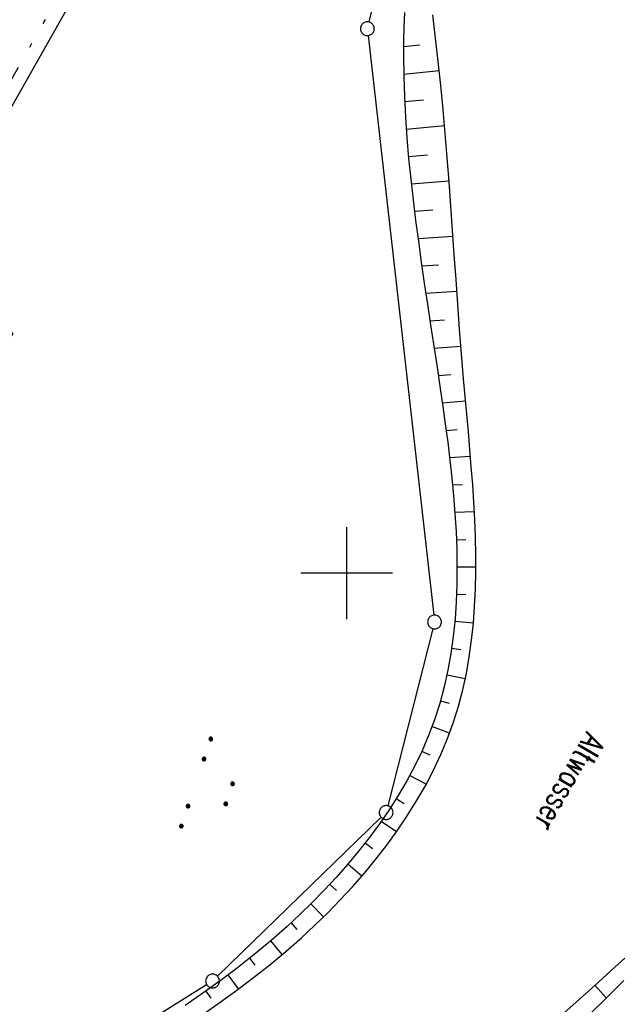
# Model space of a CAD drawing. Extents: x 510526 to 513920, y 467229 to 478797.
# Tile 413 of 467: x 512764 to 512829, y 476753 to 476860. Entities that reach past the tile are written whole.
import ezdxf

# ---------------------------------------------------------------- set-up
doc = ezdxf.new("R2010")
doc.units = 0
doc.header["$LTSCALE"] = 10
doc.header["$MEASUREMENT"] = 0
doc.linetypes.add('LT00', pattern=[0])
doc.linetypes.add('LT09', pattern=[0.54, 0.2, -0.1, 0.02, -0.1, 0.02, -0.1])
doc.layers.get('0').update_dxf_attribs({"linetype": 'LT00'})
for name, color, linetype in [('DFK_AB_L', 21, 'LT00'), ('DFK_BES-NAME', 255, 'LT00'), ('DFK_GZPKT', 250, 'LT00'), ('DFK_KATASTER', 250, 'LT00'), ('DFK_NUTZUNG', 250, 'LT00'), ('GEMARKUNGSGRENZE', 3, 'LT09'), ('V88_BOESCH', 250, 'LT00'), ('V88_BOSCHUNG', 250, 'LT00'), ('V88_RASTER', 250, 'LT00')]:
    doc.layers.add(name, color=color, linetype=linetype)
doc.styles.get("Standard").update_dxf_attribs({"font": 'romans.shx'})

# ---------------------------------------------------------------- blocks, each defined once
blk = doc.blocks.new('SYMB7010')
at = {"color": 0, "linetype": 'ByBlock'}
for points in [[(-0.031408, 0.499213), (-0.093728, 0.49134), (-0.15457, 0.475719), (-0.212975, 0.452595), (-0.268021, 0.422333), (-0.31884, 0.385411), (-0.36463, 0.342411), (-0.40467, 0.29401), (-0.438329, 0.240973), (-0.465074, 0.184136), (-0.484486, 0.124395), (-0.496256, 0.062692), (-0.5002, 0)], [(-0.5002, 0), (-0.496256, -0.062692), (-0.484486, -0.124395), (-0.465075, -0.184136), (-0.438329, -0.240973), (-0.404671, -0.29401), (-0.36463, -0.342411), (-0.31884, -0.385411), (-0.268021, -0.422333), (-0.212975, -0.452595), (-0.154571, -0.475719), (-0.093728, -0.49134), (-0.031408, -0.499213), (0.031408, -0.499213)], [(0.5002, 0), (0.496256, 0.062692), (0.484485, 0.124395), (0.465074, 0.184136), (0.438329, 0.240973), (0.40467, 0.29401), (0.36463, 0.342411), (0.31884, 0.385411), (0.268021, 0.422333), (0.212975, 0.452595), (0.15457, 0.475719), (0.093728, 0.49134), (0.031408, 0.499213), (-0.031408, 0.499213)], [(0.031408, -0.499213), (0.093728, -0.491341), (0.15457, -0.475719), (0.212975, -0.452595), (0.268021, -0.422333), (0.31884, -0.385411), (0.36463, -0.342411), (0.404671, -0.294011), (0.438329, -0.240974), (0.465075, -0.184136), (0.484486, -0.124395), (0.496256, -0.062692), (0.500201, 0)]]:
    blk.add_lwpolyline(points, dxfattribs=at)
blk = doc.blocks.new('SYMB7111')
at = {"color": 0, "linetype": 'ByBlock'}
for p, q in [((-0.13, 0.202919), (-0.13, 0.177081)), ((-0.125, 0.172895), (-0.125, 0.207105)), ((-0.12, 0.209164), (-0.12, 0.170836)), ((-0.115, 0.170204), (-0.115, 0.209796)), ((-0.11, 0.209164), (-0.11, 0.170836)), ((-0.105, 0.172895), (-0.105, 0.207105)), ((-0.1, 0.202919), (-0.1, 0.177081)), ((-0.095, 0.189874), (-0.095, 0.190146)), ((0.1, 0.202919), (0.1, 0.177081)), ((0.105, 0.172895), (0.105, 0.207105)), ((0.11, 0.209164), (0.11, 0.170836)), ((0.115, 0.170204), (0.115, 0.209796)), ((0.12, 0.209164), (0.12, 0.170836)), ((0.125, 0.172895), (0.125, 0.207105)), ((0.13, 0.202919), (0.13, 0.177081)), ((0.135, 0.189874), (0.135, 0.190146)), ((-0.515, -0.177081), (-0.515, -0.202919)), ((-0.51, -0.207105), (-0.51, -0.172895)), ((-0.505, -0.170836), (-0.505, -0.209164)), ((-0.5, -0.209796), (-0.5, -0.170204)), ((-0.495, -0.170836), (-0.495, -0.209164)), ((-0.49, -0.207105), (-0.49, -0.172895)), ((-0.485, -0.177081), (-0.485, -0.202919)), ((-0.48, -0.190126), (-0.48, -0.189854)), ((-0.285, -0.177081), (-0.285, -0.202919)), ((-0.28, -0.207105), (-0.28, -0.172895)), ((-0.275, -0.170836), (-0.275, -0.209164)), ((-0.27, -0.209796), (-0.27, -0.170204)), ((-0.265, -0.170836), (-0.265, -0.209164)), ((-0.26, -0.207105), (-0.26, -0.172895)), ((-0.255, -0.177081), (-0.255, -0.202919)), ((-0.25, -0.190126), (-0.25, -0.189854)), ((0.255, -0.177081), (0.255, -0.202919)), ((0.26, -0.207105), (0.26, -0.172895)), ((0.265, -0.170836), (0.265, -0.209164)), ((0.27, -0.209796), (0.27, -0.170204)), ((0.275, -0.170836), (0.275, -0.209164)), ((0.28, -0.207105), (0.28, -0.172895)), ((0.285, -0.177081), (0.285, -0.202919)), ((0.29, -0.190126), (0.29, -0.189854)), ((0.485, -0.177081), (0.485, -0.202919)), ((0.49, -0.207105), (0.49, -0.172895)), ((0.495, -0.170836), (0.495, -0.209164)), ((0.5, -0.209796), (0.5, -0.170204)), ((0.505, -0.170836), (0.505, -0.209164)), ((0.51, -0.207105), (0.51, -0.172895)), ((0.515, -0.177081), (0.515, -0.202919)), ((0.52, -0.190126), (0.52, -0.189854))]:
    blk.add_line(p, q, dxfattribs=at)
for points in [[(-0.095, 0.19), (-0.096981, 0.198678), (-0.10253, 0.205637), (-0.11055, 0.209499), (-0.11945, 0.209499), (-0.12747, 0.205637), (-0.133019, 0.198678), (-0.135, 0.19), (-0.133019, 0.181322), (-0.12747, 0.174363), (-0.11945, 0.170501), (-0.11055, 0.170501), (-0.10253, 0.174363), (-0.096981, 0.181322), (-0.095, 0.19)], [(0.135, 0.19), (0.133019, 0.198678), (0.12747, 0.205637), (0.11945, 0.209499), (0.11055, 0.209499), (0.10253, 0.205637), (0.096981, 0.198678), (0.095, 0.19), (0.096981, 0.181322), (0.10253, 0.174363), (0.11055, 0.170501), (0.11945, 0.170501), (0.12747, 0.174363), (0.133019, 0.181322), (0.135, 0.19)], [(-0.48, -0.19), (-0.481981, -0.181322), (-0.48753, -0.174363), (-0.49555, -0.170501), (-0.50445, -0.170501), (-0.51247, -0.174363), (-0.518019, -0.181322), (-0.52, -0.19), (-0.518019, -0.198678), (-0.51247, -0.205637), (-0.50445, -0.209499), (-0.49555, -0.209499), (-0.48753, -0.205637), (-0.481981, -0.198678), (-0.48, -0.19)], [(-0.25, -0.19), (-0.251981, -0.181322), (-0.25753, -0.174363), (-0.26555, -0.170501), (-0.27445, -0.170501), (-0.28247, -0.174363), (-0.288019, -0.181322), (-0.29, -0.19), (-0.288019, -0.198678), (-0.28247, -0.205637), (-0.27445, -0.209499), (-0.26555, -0.209499), (-0.25753, -0.205637), (-0.251981, -0.198678), (-0.25, -0.19)], [(0.29, -0.19), (0.288019, -0.181322), (0.28247, -0.174363), (0.27445, -0.170501), (0.26555, -0.170501), (0.25753, -0.174363), (0.251981, -0.181322), (0.25, -0.19), (0.251981, -0.198678), (0.25753, -0.205637), (0.26555, -0.209499), (0.27445, -0.209499), (0.28247, -0.205637), (0.288019, -0.198678), (0.29, -0.19)], [(0.52, -0.19), (0.518019, -0.181322), (0.51247, -0.174363), (0.50445, -0.170501), (0.49555, -0.170501), (0.48753, -0.174363), (0.481981, -0.181322), (0.48, -0.19), (0.481981, -0.198678), (0.48753, -0.205637), (0.49555, -0.209499), (0.50445, -0.209499), (0.51247, -0.205637), (0.518019, -0.198678), (0.52, -0.19)]]:
    blk.add_lwpolyline(points, dxfattribs=at)

msp = doc.modelspace()

# ---------------------------------------------------------------- linework, layer by layer
at = {"layer": 'DFK_AB_L'}
msp.add_line((512674.1, 476692.94), (512791.07, 476899.26), dxfattribs=at)
at = {"layer": 'DFK_KATASTER'}
for p, q in [((512802.43, 476859.93), (512809.58, 476889.28)), ((512802.33, 476858.45), (512809.48, 476795.45)), ((512809.38, 476793.97), (512804.48, 476774.72)), ((512803.75, 476773.47), (512785.95, 476756.19)), ((512784.77, 476755.27), (512766.86, 476744.12))]:
    msp.add_line(p, q, dxfattribs=at)
at = {"layer": 'GEMARKUNGSGRENZE', "ltscale": 2.5, "flags": 128}
msp.add_lwpolyline([(512293.26, 476712.05), (512348.09, 476737.8), (512371.78, 476752.19), (512408.68, 476783.8), (512455.44, 476817.71), (512519.61, 476885.05), (512566.78, 476947.34), (512587.11, 476967.26), (512610.39, 476990.06), (512643.46, 477013.58), (512665.36, 477019.76), (512738.72, 477049.3), (512738.99, 477019.09), (512739.25, 476992.81), (512744.89, 476991.76), (512768.61, 476987.28), (512769.09, 476987.32), (512777.28, 476981.67), (512787, 476972.86), (512793.07, 476957.98), (512807.53, 476945.1), (512822.53, 476938.93), (512824.4, 476934.3), (512796.55, 476911.86), (512790.14, 476900.65), (512672.43, 476693.04), (512634.03, 476627.67), (512582.48, 476535.09), (512548.41, 476458.95), (512546.86, 476455.29), (512492.58, 476342.25), (512447.7, 476236.74), (512445.75, 476232.41), (512395.2, 476115.9), (512387.92, 476094.99), (512385.79, 476088.82), (512379.74, 476057.07), (512363.3, 476018.74)], dxfattribs=at)
at = {"layer": 'V88_BOESCH'}
for points in [[(512806.28, 476860.97), (512806.23, 476859.4), (512806.19, 476857.83), (512806.18, 476856.27), (512806.21, 476854.04), (512806.28, 476851.81), (512806.39, 476849.57), (512806.55, 476847.34), (512806.74, 476845.1), (512806.97, 476842.85), (512807.22, 476840.6), (512807.5, 476838.35), (512807.8, 476836.09), (512808.11, 476833.82), (512808.44, 476831.55), (512808.79, 476829.27), (512809.13, 476826.99), (512809.48, 476824.69), (512809.83, 476822.39), (512810.18, 476820.07), (512810.46, 476818.14), (512810.73, 476816.2), (512810.99, 476814.26), (512811.22, 476812.31), (512811.44, 476810.37), (512811.62, 476808.43), (512811.78, 476806.49), (512811.9, 476804.55), (512811.97, 476802.62), (512812, 476800.7), (512811.99, 476798.79), (512811.92, 476796.9), (512811.79, 476795.01), (512811.6, 476793.14), (512811.34, 476791.29), (512811.01, 476789.45), (512810.6, 476787.64), (512810.12, 476785.85), (512809.55, 476784.08), (512808.91, 476782.38), (512808.2, 476780.71), (512807.41, 476779.07), (512806.54, 476777.45), (512805.61, 476775.86), (512804.62, 476774.29), (512803.57, 476772.76), (512802.46, 476771.25), (512801.3, 476769.78), (512800.09, 476768.33), (512798.85, 476766.92), (512797.56, 476765.54), (512796.24, 476764.2), (512794.89, 476762.89), (512793.51, 476761.61), (512791.74, 476760.06), (512789.94, 476758.55), (512788.11, 476757.1), (512786.25, 476755.7), (512784.36, 476754.34), (512782.45, 476753.03)], [(512784.38, 476752.09), (512786.24, 476753.37), (512788.07, 476754.68), (512789.87, 476756.04), (512791.65, 476757.45), (512793.4, 476758.9), (512795.11, 476760.41), (512796.54, 476761.73), (512797.94, 476763.09), (512799.31, 476764.49), (512800.64, 476765.93), (512801.93, 476767.4), (512803.18, 476768.91), (512804.37, 476770.44), (512805.51, 476772.01), (512806.59, 476773.62), (512807.61, 476775.25), (512808.56, 476776.91), (512809.44, 476778.59), (512810.25, 476780.31), (512810.97, 476782.05), (512811.62, 476783.81), (512812.16, 476785.55), (512812.63, 476787.32), (512813.02, 476789.11), (512813.34, 476790.91), (512813.59, 476792.73), (512813.78, 476794.57), (512813.92, 476796.42), (512814.01, 476798.28), (512814.05, 476800.15), (512814.05, 476802.04), (512814.01, 476803.93), (512813.93, 476805.83), (512813.83, 476807.73), (512813.71, 476809.64), (512813.56, 476811.56), (512813.4, 476813.47), (512813.24, 476815.39), (512813.06, 476817.3), (512812.89, 476819.22), (512812.72, 476821.13), (512812.5, 476823.84), (512812.29, 476826.55), (512812.09, 476829.24), (512811.9, 476831.93), (512811.71, 476834.6), (512811.52, 476837.27), (512811.33, 476839.92), (512811.14, 476842.56), (512810.93, 476845.2), (512810.72, 476847.82), (512810.48, 476850.43), (512810.23, 476853.03), (512809.95, 476855.62), (512809.8, 476856.89), (512809.66, 476858.15), (512809.51, 476859.42), (512809.38, 476860.7)], [(512830.24, 476758.15), (512828.8, 476756.84), (512827.35, 476755.53), (512824.97, 476753.38), (512822.6, 476751.26)], [(512826.11, 476751.76), (512828.59, 476754.18), (512830.16, 476755.73)]]:
    msp.add_lwpolyline(points, dxfattribs=at)
at = {"layer": 'V88_BOSCHUNG'}
for p, q in [((512807.95, 476857.42), (512806.18, 476857.23)), ((512810.06, 476854.63), (512806.2, 476854.22)), ((512808.34, 476851.43), (512806.3, 476851.23)), ((512810.65, 476848.62), (512806.48, 476848.25)), ((512808.81, 476845.45), (512806.72, 476845.28)), ((512811.14, 476842.61), (512807.03, 476842.3)), ((512809.37, 476839.47), (512807.37, 476839.33)), ((512811.57, 476836.62), (512807.76, 476836.35)), ((512809.98, 476833.5), (512808.18, 476833.37)), ((512811.99, 476830.63), (512808.62, 476830.4)), ((512810.64, 476827.53), (512809.07, 476827.41)), ((512812.43, 476824.66), (512809.52, 476824.43)), ((512811.33, 476821.57), (512809.97, 476821.45)), ((512812.94, 476818.69), (512810.41, 476818.48)), ((512812.02, 476815.6), (512810.82, 476815.5)), ((512813.47, 476812.71), (512811.2, 476812.53)), ((512812.61, 476809.63), (512811.52, 476809.56)), ((512813.89, 476806.69), (512811.77, 476806.59)), ((512812.97, 476803.64), (512811.94, 476803.61)), ((512814.05, 476800.65), (512812, 476800.65)), ((512812.97, 476797.65), (512811.95, 476797.69)), ((512813.78, 476794.57), (512811.76, 476794.74)), ((512812.42, 476791.68), (512811.42, 476791.83)), ((512812.9, 476788.52), (512810.9, 476788.94)), ((512811.18, 476785.83), (512810.19, 476786.11)), ((512811.2, 476782.63), (512809.28, 476783.34)), ((512809.09, 476780.22), (512808.16, 476780.64)), ((512808.65, 476777.06), (512806.85, 476778.02)), ((512806.24, 476774.95), (512805.38, 476775.48)), ((512805.41, 476771.88), (512803.75, 476773.03)), ((512802.8, 476770.05), (512802, 476770.66)), ((512801.65, 476767.08), (512800.13, 476768.38)), ((512798.89, 476765.5), (512798.16, 476766.18)), ((512797.49, 476762.65), (512796.1, 476764.06)), ((512794.62, 476761.29), (512793.96, 476762.02)), ((512793, 476758.57), (512791.74, 476760.05)), ((512790.05, 476757.41), (512789.45, 476758.16)), ((512788.24, 476754.81), (512787.11, 476756.34)), ((512785.25, 476753.82), (512784.71, 476754.59)), ((512827, 476755.21), (512828.24, 476753.84))]:
    msp.add_line(p, q, dxfattribs=at)
at = {"layer": 'V88_RASTER'}
for p, q in [((512800, 476795), (512800, 476805)), ((512805, 476800), (512795, 476800))]:
    msp.add_line(p, q, dxfattribs=at)

# ---------------------------------------------------------------- block references
at = {"layer": 'DFK_GZPKT', "xscale": 1.499999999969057, "yscale": 1.5, "zscale": 1.5, "rotation": 251.2881100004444}
for p in [(512802.25, 476859.2), (512809.56, 476794.7), (512804.29, 476773.99), (512785.41, 476755.67)]:
    msp.add_blockref('SYMB7010', p, dxfattribs=at)
at = {"layer": 'DFK_NUTZUNG', "yscale": 10, "zscale": 10, "rotation": 251.28826}
for p, xscale in [((512761.32, 476825.53), 10), ((512785.42, 476776.64), 9.999999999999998)]:
    msp.add_blockref('SYMB7111', p, dxfattribs=dict(at, xscale=xscale))

# ---------------------------------------------------------------- texts
at = {"layer": 'DFK_BES-NAME', "width": 0.75}
msp.add_text('Altwasser', height=2.5, rotation=239.9697, dxfattribs=at).set_placement((512826.08, 476782.88))

doc.saveas('drawing.dxf')
